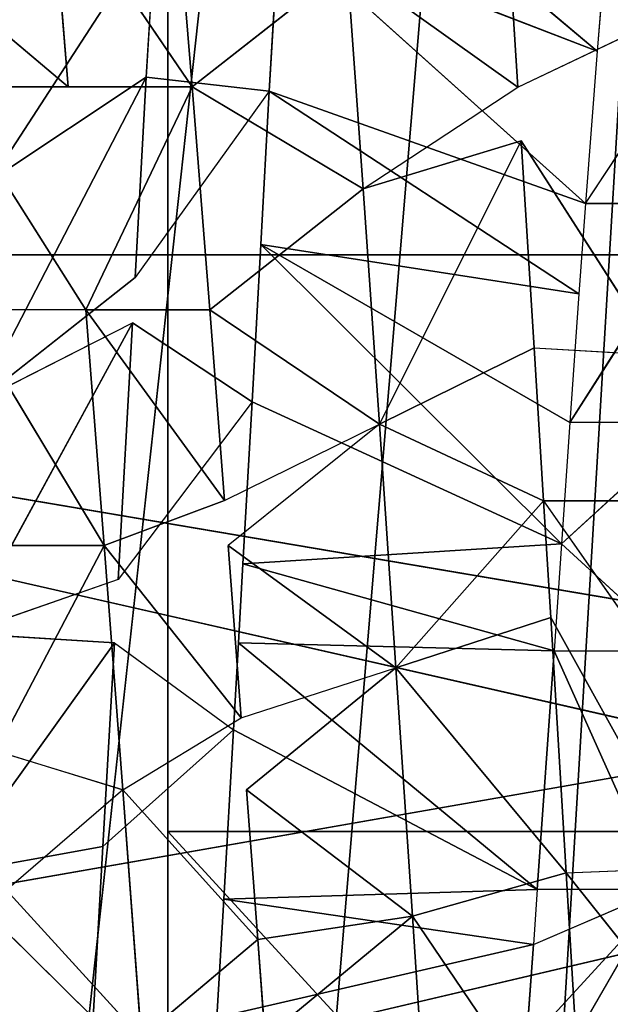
# Model space of a CAD drawing. Extents: x 0 to 40, y 0 to 81.9.
# Tile 601 of 623: x 35.765 to 36.182, y 74.971 to 75.666. Entities that reach past the tile are written whole.
import ezdxf

# ---------------------------------------------------------------- set-up
doc = ezdxf.new("R2010")
doc.units = 0
doc.header["$LTSCALE"] = 25.4
doc.layers.get('0').update_dxf_attribs({"color": 13, "linetype": 'CONTINUOUS'})

# ---------------------------------------------------------------- blocks, each defined once
blk = doc.blocks.new('ICE-TUBE-LED-S-8118_STL')
at = {"color": 0}
for p, q in [((75.40926, -14.44387, 44.26276), (74.98739, -12.64387, 44.26276)), ((75.40926, -14.44387, 44.26276), (74.98739, -12.64387, 44.26276)), ((75.51377, -14.44387, 47.72134), (75.19833, -12.64387, 47.75)), ((75.51377, -14.44387, 47.72134), (75.19833, -12.64387, 47.75)), ((75.40926, -14.44387, 44.26276), (75.81889, -12.64387, 44.36372)), ((75.40926, -14.44387, 44.26276), (75.81889, -12.64387, 44.36372)), ((75.51377, -14.44387, 47.72134), (75.81889, -12.64387, 47.63628)), ((75.51377, -14.44387, 47.72134), (75.81889, -12.64387, 47.63628)), ((75.81889, -14.44387, 44.36372), (75.81889, -12.64387, 44.36372)), ((75.81889, -14.44387, 44.36372), (75.81889, -12.64387, 44.36372)), ((75.81889, -14.44387, 47.63628), (75.81889, -12.64387, 47.63628)), ((75.81889, -14.44387, 47.63628), (75.81889, -12.64387, 47.63628)), ((75.93741, -13.69318, 47.38642), (76.01659, -13.59928, 47.34121)), ((75.77989, -13.70568, 47.45951), (75.93741, -13.60568, 47.38642)), ((75.93741, -13.69318, 47.38642), (75.93741, -13.60568, 47.38642)), ((75.38126, -13.60832, 44.24897), (75.28028, -13.7107, 44.05172)), ((75.38126, -13.60832, 44.24897), (75.28028, -13.7107, 44.05172)), ((75.54482, -13.72593, 44.08103), (75.38126, -13.60832, 44.24897)), ((75.38126, -13.60832, 44.24897), (75.40095, -13.7177, 44.06055)), ((75.38126, -13.60832, 44.24897), (75.40095, -13.7177, 44.06055)), ((75.54482, -13.72593, 44.08103), (75.38126, -13.60832, 44.24897)), ((75.54482, -13.72593, 44.08103), (75.55146, -13.61909, 44.27522)), ((75.58945, -13.72846, 44.08963), (75.55146, -13.61909, 44.27522)), ((75.55146, -13.61909, 44.27522), (75.77079, -13.73862, 44.13592)), ((75.55146, -13.61909, 44.27522), (75.77079, -13.73862, 44.13592)), ((75.61346, -13.71859, 47.51527), (75.77989, -13.61818, 47.45951)), ((75.77989, -13.70568, 47.45951), (75.77989, -13.61818, 47.45951)), ((75.61346, -13.63109, 47.51527), (75.61346, -13.71859, 47.51527)), ((75.71518, -13.62924, 44.31702), (75.77079, -13.73862, 44.13592)), ((75.71518, -13.62924, 44.31702), (75.80289, -13.74039, 44.14608)), ((75.44106, -13.73168, 47.55225), (75.4684, -13.64212, 47.54773)), ((75.61346, -13.71859, 47.51527), (75.4684, -13.64212, 47.54773)), ((75.61346, -13.71859, 47.51527), (75.4684, -13.64212, 47.54773)), ((76.0497, -13.75456, 44.24567), (75.8718, -13.63893, 44.37335)), ((75.8718, -13.63893, 44.37335), (75.94427, -13.7483, 44.19832)), ((75.8718, -13.63893, 44.37335), (75.94427, -13.7483, 44.19832)), ((76.0497, -13.75456, 44.24567), (75.8718, -13.63893, 44.37335)), ((75.26589, -13.7447, 47.56966), (75.3702, -13.64948, 47.56168)), ((75.44106, -13.73168, 47.55225), (75.3702, -13.64948, 47.56168)), ((75.93741, -13.69318, 47.38642), (76.0835, -13.68131, 47.29802)), ((75.93741, -13.78068, 47.38642), (76.0835, -13.68131, 47.29802)), ((75.93741, -13.69318, 47.38642), (76.0835, -13.68131, 47.29802)), ((75.93741, -13.78068, 47.38642), (76.0835, -13.68131, 47.29802)), ((75.93741, -13.78068, 47.38642), (75.93741, -13.69318, 47.38642)), ((75.93741, -13.78068, 47.38642), (75.93741, -13.69318, 47.38642)), ((75.28028, -13.7107, 44.05172), (75.40095, -13.7177, 44.06055)), ((75.77989, -13.70568, 47.45951), (75.61346, -13.71859, 47.51527)), ((75.77989, -13.70568, 47.45951), (75.61346, -13.71859, 47.51527)), ((75.6454, -13.80363, 47.50616), (75.77989, -13.70568, 47.45951)), ((75.6454, -13.80363, 47.50616), (75.77989, -13.70568, 47.45951)), ((75.77989, -13.79318, 47.45951), (75.77989, -13.70568, 47.45951)), ((75.77989, -13.79318, 47.45951), (75.77989, -13.70568, 47.45951)), ((75.48336, -13.80993, 44.07095), (75.40095, -13.7177, 44.06055)), ((75.40095, -13.7177, 44.06055), (75.54482, -13.72593, 44.08103)), ((75.40095, -13.7177, 44.06055), (75.54482, -13.72593, 44.08103)), ((75.44106, -13.73168, 47.55225), (75.61346, -13.71859, 47.51527)), ((75.44106, -13.73168, 47.55225), (75.61346, -13.71859, 47.51527)), ((75.61346, -13.71859, 47.51527), (75.49181, -13.81535, 47.54346)), ((75.6454, -13.80363, 47.50616), (75.61346, -13.71859, 47.51527)), ((75.54482, -13.72593, 44.08103), (75.48336, -13.80993, 44.07095)), ((75.44106, -13.73168, 47.55225), (75.26589, -13.7447, 47.56966)), ((75.44106, -13.73168, 47.55225), (75.26589, -13.7447, 47.56966)), ((75.33523, -13.82708, 47.56514), (75.44106, -13.73168, 47.55225)), ((75.44106, -13.73168, 47.55225), (75.49181, -13.81535, 47.54346)), ((75.71505, -13.82302, 44.11971), (75.58945, -13.72846, 44.08963)), ((75.58945, -13.72846, 44.08963), (75.77079, -13.73862, 44.13592)), ((75.58945, -13.72846, 44.08963), (75.77079, -13.73862, 44.13592)), ((75.71505, -13.82302, 44.11971), (75.77079, -13.73862, 44.13592)), ((75.9343, -13.83523, 44.19422), (75.80289, -13.74039, 44.14608)), ((75.80289, -13.74039, 44.14608), (75.94427, -13.7483, 44.19832)), ((75.80289, -13.74039, 44.14608), (75.94427, -13.7483, 44.19832)), ((75.33523, -13.82708, 47.56514), (75.26589, -13.7447, 47.56966)), ((75.9343, -13.83523, 44.19422), (75.94427, -13.7483, 44.19832)), ((75.94427, -13.7483, 44.19832), (76.0497, -13.75456, 44.24567)), ((74.32204, -13.76354, 46.75198), (75.41142, -13.76354, 47.13487)), ((74.32204, -13.76354, 46.75198), (75.41142, -13.76354, 47.13487)), ((76.0746, -13.76354, 45.24802), (74.98523, -13.76354, 44.86513)), ((76.0746, -13.76354, 45.24802), (74.98523, -13.76354, 44.86513)), ((75.41142, -13.76354, 47.13487), (75.41142, -14.76354, 47.13487)), ((75.41142, -13.76354, 47.13487), (76.2877, -13.76354, 46.38289)), ((75.41142, -13.76354, 47.13487), (75.41142, -14.76354, 47.13487)), ((75.41142, -13.76354, 47.13487), (76.2877, -13.76354, 46.38289)), ((75.93741, -13.78068, 47.38642), (76.06646, -13.77021, 47.30948)), ((75.93741, -13.78068, 47.38642), (76.06646, -13.77021, 47.30948)), ((75.77989, -13.79318, 47.45951), (75.93741, -13.78068, 47.38642)), ((75.77989, -13.79318, 47.45951), (75.93741, -13.78068, 47.38642)), ((75.86551, -13.90147, 47.62924), (75.93741, -13.78068, 47.38642)), ((75.86551, -13.90147, 47.62924), (75.93741, -13.78068, 47.38642)), ((76.02345, -13.89028, 47.55523), (75.93741, -13.78068, 47.38642)), ((76.02345, -13.89028, 47.55523), (75.93741, -13.78068, 47.38642)), ((75.6454, -13.80363, 47.50616), (75.77989, -13.79318, 47.45951)), ((75.6454, -13.80363, 47.50616), (75.77989, -13.79318, 47.45951)), ((75.69931, -13.91301, 47.68777), (75.77989, -13.79318, 47.45951)), ((75.69931, -13.91301, 47.68777), (75.77989, -13.79318, 47.45951)), ((75.86551, -13.90147, 47.62924), (75.77989, -13.79318, 47.45951)), ((75.86551, -13.90147, 47.62924), (75.77989, -13.79318, 47.45951)), ((75.28028, -13.7982, 44.05172), (75.33163, -14.0218, 44.43455)), ((75.28028, -13.7982, 44.05172), (75.33163, -14.0218, 44.43455)), ((75.36378, -13.80305, 44.05703), (75.28028, -13.7982, 44.05172)), ((75.36378, -13.80305, 44.05703), (75.33163, -14.0218, 44.43455)), ((75.36378, -13.80305, 44.05703), (75.33163, -14.0218, 44.43455)), ((75.36378, -13.80305, 44.05703), (75.37051, -14.02459, 44.43835)), ((75.36378, -13.80305, 44.05703), (75.37051, -14.02459, 44.43835)), ((75.48336, -13.80993, 44.07095), (75.36378, -13.80305, 44.05703)), ((75.48336, -13.80993, 44.07095), (75.37051, -14.02459, 44.43835)), ((75.48336, -13.80993, 44.07095), (75.37051, -14.02459, 44.43835)), ((75.54482, -13.81343, 44.08103), (75.48336, -13.80993, 44.07095)), ((75.49181, -13.81535, 47.54346), (75.61346, -13.80609, 47.51527)), ((75.5272, -13.92473, 47.72957), (75.61346, -13.80609, 47.51527)), ((75.5272, -13.92473, 47.72957), (75.61346, -13.80609, 47.51527)), ((75.69931, -13.91301, 47.68777), (75.61346, -13.80609, 47.51527)), ((75.6454, -13.80363, 47.50616), (75.69931, -13.91301, 47.68777)), ((75.37051, -14.02459, 44.43835), (75.54482, -13.81343, 44.08103)), ((75.37051, -14.02459, 44.43835), (75.54482, -13.81343, 44.08103)), ((75.49181, -13.81535, 47.54346), (75.5272, -13.92473, 47.72957)), ((75.53922, -14.03652, 44.46632), (75.54482, -13.81343, 44.08103)), ((75.53922, -14.03652, 44.46632), (75.54482, -13.81343, 44.08103)), ((75.53922, -14.03652, 44.46632), (75.60065, -13.8166, 44.09195)), ((75.53922, -14.03652, 44.46632), (75.60065, -13.8166, 44.09195)), ((75.60065, -13.8166, 44.09195), (75.54482, -13.81343, 44.08103)), ((75.71505, -13.82302, 44.11971), (75.60065, -13.8166, 44.09195)), ((75.61465, -14.04177, 44.48505), (75.60065, -13.8166, 44.09195)), ((75.61465, -14.04177, 44.48505), (75.60065, -13.8166, 44.09195)), ((75.33523, -13.82708, 47.56514), (75.44106, -13.81918, 47.55225)), ((75.44106, -13.81918, 47.55225), (75.35173, -13.93645, 47.75386)), ((75.44106, -13.81918, 47.55225), (75.35173, -13.93645, 47.75386)), ((75.44106, -13.81918, 47.55225), (75.5272, -13.92473, 47.72957)), ((75.71505, -13.82302, 44.11971), (75.61465, -14.04177, 44.48505)), ((75.71505, -13.82302, 44.11971), (75.61465, -14.04177, 44.48505)), ((75.82604, -13.82917, 44.15379), (75.71505, -13.82302, 44.11971)), ((75.26589, -13.8322, 47.56966), (75.33523, -13.82708, 47.56514)), ((75.33523, -13.82708, 47.56514), (75.35173, -13.93645, 47.75386)), ((75.33523, -13.82708, 47.56514), (75.35173, -13.93645, 47.75386)), ((75.82604, -13.82917, 44.15379), (75.61465, -14.04177, 44.48505)), ((75.82604, -13.82917, 44.15379), (75.61465, -14.04177, 44.48505)), ((75.82604, -13.82917, 44.15379), (75.70037, -14.04766, 44.51126)), ((75.82604, -13.82917, 44.15379), (75.70037, -14.04766, 44.51126)), ((75.82604, -13.82917, 44.15379), (75.7913, -14.05398, 44.54508)), ((75.82604, -13.82917, 44.15379), (75.7913, -14.05398, 44.54508)), ((75.9343, -13.83523, 44.19422), (75.82604, -13.82917, 44.15379)), ((75.35173, -13.93645, 47.75386), (75.26589, -13.8322, 47.56966)), ((75.35173, -13.93645, 47.75386), (75.26589, -13.8322, 47.56966)), ((75.9343, -13.83523, 44.19422), (75.7913, -14.05398, 44.54508)), ((75.9343, -13.83523, 44.19422), (75.7913, -14.05398, 44.54508)), ((75.9343, -13.83523, 44.19422), (75.85494, -14.05861, 44.57268)), ((75.9343, -13.83523, 44.19422), (75.85494, -14.05861, 44.57268)), ((76.0497, -13.84206, 44.24567), (75.9343, -13.83523, 44.19422)), ((75.85494, -14.05861, 44.57268), (76.0497, -13.84206, 44.24567)), ((75.85494, -14.05861, 44.57268), (76.0497, -13.84206, 44.24567)), ((76.0497, -13.84206, 44.24567), (75.96254, -14.06689, 44.62728)), ((76.0497, -13.84206, 44.24567), (75.96254, -14.06689, 44.62728)), ((76.14684, -13.84814, 44.29623), (75.96254, -14.06689, 44.62728)), ((76.14684, -13.84814, 44.29623), (75.96254, -14.06689, 44.62728)), ((75.86551, -13.90147, 47.62924), (76.02345, -13.89028, 47.55523)), ((75.86551, -13.90147, 47.62924), (76.02345, -13.89028, 47.55523)), ((76.02345, -13.89028, 47.55523), (75.9373, -14.01084, 47.80455)), ((76.02345, -13.89028, 47.55523), (75.9373, -14.01084, 47.80455)), ((75.69931, -13.91301, 47.68777), (75.86551, -13.90147, 47.62924)), ((75.69931, -13.91301, 47.68777), (75.86551, -13.90147, 47.62924)), ((75.86551, -13.90147, 47.62924), (75.9373, -14.01084, 47.80455)), ((75.86551, -13.90147, 47.62924), (75.89935, -14.01324, 47.81963)), ((75.69931, -13.91301, 47.68777), (75.5272, -13.92473, 47.72957)), ((75.69931, -13.91301, 47.68777), (75.5272, -13.92473, 47.72957)), ((75.64505, -14.02906, 47.89814), (75.69931, -13.91301, 47.68777)), ((75.64505, -14.02906, 47.89814), (75.69931, -13.91301, 47.68777)), ((75.69931, -13.91301, 47.68777), (75.75322, -14.02238, 47.86938)), ((75.69931, -13.91301, 47.68777), (75.75322, -14.02238, 47.86938)), ((75.35173, -13.93645, 47.75386), (75.5272, -13.92473, 47.72957)), ((75.35173, -13.93645, 47.75386), (75.5272, -13.92473, 47.72957)), ((75.5272, -13.92473, 47.72957), (75.38243, -14.04498, 47.94129)), ((75.5272, -13.92473, 47.72957), (75.38243, -14.04498, 47.94129)), ((75.56258, -14.0341, 47.91568), (75.5272, -13.92473, 47.72957)), ((75.64505, -14.02906, 47.89814), (75.5272, -13.92473, 47.72957)), ((75.56258, -14.0341, 47.91568), (75.5272, -13.92473, 47.72957)), ((75.64505, -14.02906, 47.89814), (75.5272, -13.92473, 47.72957)), ((75.17314, -14.05738, 47.94984), (75.35173, -13.93645, 47.75386)), ((75.17314, -14.05738, 47.94984), (75.35173, -13.93645, 47.75386)), ((75.17559, -13.94801, 47.76041), (75.35173, -13.93645, 47.75386)), ((75.17559, -13.94801, 47.76041), (75.35173, -13.93645, 47.75386)), ((75.35173, -13.93645, 47.75386), (75.38243, -14.04498, 47.94129)), ((75.35173, -13.93645, 47.75386), (75.38243, -14.04498, 47.94129)), ((76.11224, -13.99965, 47.72257), (75.9373, -14.01084, 47.80455)), ((76.11224, -13.99965, 47.72257), (75.9373, -14.01084, 47.80455)), ((75.9373, -14.01084, 47.80455), (75.97774, -14.09578, 47.78746)), ((75.33163, -14.0218, 44.43455), (75.19694, -14.01205, 44.42889)), ((75.19694, -14.01205, 44.42889), (75.37051, -14.11209, 44.43835)), ((75.19694, -14.01205, 44.42889), (75.37051, -14.11209, 44.43835)), ((75.33163, -14.0218, 44.43455), (75.19694, -14.01205, 44.42889)), ((75.89935, -14.01324, 47.81963), (75.74792, -14.11021, 47.87095)), ((75.89935, -14.01324, 47.81963), (75.75322, -14.02238, 47.86938)), ((75.89935, -14.01324, 47.81963), (75.75322, -14.02238, 47.86938)), ((75.37051, -14.02459, 44.43835), (75.33163, -14.0218, 44.43455)), ((75.33163, -14.0218, 44.43455), (75.37051, -14.11209, 44.43835)), ((75.53922, -14.03652, 44.46632), (75.37051, -14.02459, 44.43835)), ((75.37051, -14.11209, 44.43835), (75.37051, -14.02459, 44.43835)), ((75.53922, -14.03652, 44.46632), (75.37051, -14.02459, 44.43835)), ((75.75322, -14.02238, 47.86938), (75.64505, -14.02906, 47.89814)), ((75.75322, -14.02238, 47.86938), (75.74792, -14.11021, 47.87095)), ((75.64505, -14.02906, 47.89814), (75.50793, -14.12492, 47.92527)), ((75.64505, -14.02906, 47.89814), (75.56258, -14.0341, 47.91568)), ((75.64505, -14.02906, 47.89814), (75.64503, -14.11656, 47.89814)), ((75.56258, -14.0341, 47.91568), (75.38243, -14.04498, 47.94129)), ((75.56258, -14.0341, 47.91568), (75.38243, -14.04498, 47.94129)), ((75.56258, -14.0341, 47.91568), (75.38586, -14.13227, 47.94096)), ((75.61465, -14.04177, 44.48505), (75.53922, -14.03652, 44.46632)), ((75.53922, -14.03652, 44.46632), (75.53922, -14.12402, 44.46632)), ((75.38243, -14.04498, 47.94129), (75.17314, -14.05738, 47.94984)), ((75.38243, -14.04498, 47.94129), (75.17314, -14.05738, 47.94984)), ((75.38243, -14.04498, 47.94129), (75.2634, -14.13956, 47.94891)), ((75.38243, -14.04498, 47.94129), (75.38586, -14.13227, 47.94096)), ((75.53922, -14.12402, 44.46632), (75.61465, -14.04177, 44.48505)), ((75.70037, -14.04766, 44.51126), (75.61465, -14.04177, 44.48505)), ((75.61465, -14.04177, 44.48505), (75.70037, -14.13516, 44.51126)), ((75.7913, -14.05398, 44.54508), (75.70037, -14.04766, 44.51126)), ((75.70037, -14.13516, 44.51126), (75.70037, -14.04766, 44.51126)), ((75.85494, -14.14611, 44.57268), (75.70037, -14.04766, 44.51126)), ((75.85494, -14.05861, 44.57268), (75.7913, -14.05398, 44.54508)), ((75.96254, -14.06689, 44.62728), (75.85494, -14.05861, 44.57268)), ((75.85494, -14.05861, 44.57268), (75.85494, -14.14611, 44.57268)), ((75.85494, -14.05861, 44.57268), (76.00548, -14.15786, 44.65208)), ((76.00548, -14.07036, 44.65208), (75.96254, -14.06689, 44.62728))]:
    blk.add_line(p, q, dxfattribs=at)
mesh = blk.add_polyface(dxfattribs=at)
corners = [(81.99833, 18.65613, 0), (32.39832, 18.53461, 0), (32.39832, 18.65613, 0), (33.41051, 17.76106, 0), (34.4478, 16.85461, 0), (35.42089, 15.87956, 0), (36.32527, 14.84046, 0), (37.15673, 13.74214, 0), (37.91139, 12.58971, 0), (38.58575, 11.38851, 0), (39.17668, 10.14416, 0), (39.68142, 8.86242, 0), (40.09764, 7.54925, 0), (40.42338, 6.21078, 0), (40.65715, 4.85321, 0), (40.79784, 3.48288, 0), (40.84481, 2.10613, 0), (81.99833, -14.44387, 0), (33.41051, -13.5488, 0), (32.39832, -14.44387, 0), (32.39832, -14.32234, 0), (34.4478, -12.64234, 0), (35.42089, -11.6673, 0), (36.32527, -10.6282, 0), (37.15673, -9.52987, 0), (37.91139, -8.37744, 0), (38.58575, -7.17625, 0), (39.17668, -5.93189, 0), (39.68142, -4.65015, 0), (40.09764, -3.33699, 0), (40.42338, -1.99851, 0), (40.65715, -0.64095, 0), (40.79784, 0.72939, 0)]
mesh.append_faces([[corners[k] for k in face] for face in [(0, 1, 2), (18, 19, 20)]], dxfattribs={"vtx0": -1, "color": 0})
mesh.append_faces([[corners[k] for k in face] for face in [(1, 0, 3), (3, 0, 4), (4, 0, 5), (5, 0, 6), (6, 0, 7), (7, 0, 8), (8, 0, 9), (9, 0, 10), (10, 0, 11), (11, 0, 12), (12, 0, 13), (13, 0, 14), (14, 0, 15), (15, 0, 16), (19, 18, 17)]], dxfattribs={"vtx0": -1, "vtx1": -1, "color": 0})
mesh.append_faces([[corners[k] for k in face] for face in [(16, 0, 17), (17, 18, 21), (17, 21, 22), (17, 22, 23), (17, 23, 24), (17, 24, 25), (17, 25, 26), (17, 26, 27), (17, 27, 28), (17, 28, 29), (17, 29, 30), (17, 30, 31), (17, 31, 32), (17, 32, 16)]], dxfattribs={"vtx0": -1, "vtx2": -1, "color": 0})
mesh = blk.add_polyface(dxfattribs=at)
corners = [(81.99833, -14.44387, 92), (32.39832, -14.32234, 92), (32.39832, -14.44387, 92), (33.41051, -13.5488, 92), (34.4478, -12.64234, 92), (35.42089, -11.6673, 92), (36.32527, -10.6282, 92), (37.15673, -9.52987, 92), (37.91139, -8.37744, 92), (38.58575, -7.17625, 92), (39.17668, -5.93189, 92), (39.68142, -4.65015, 92), (40.09764, -3.33699, 92), (40.42338, -1.99851, 92), (40.65715, -0.64095, 92), (40.79784, 0.72939, 92), (40.84481, 2.10613, 92), (33.41051, 17.76106, 92), (32.39832, 18.65613, 92), (32.39832, 18.53461, 92), (81.99833, 18.65613, 92), (34.4478, 16.85461, 92), (35.42089, 15.87956, 92), (36.32527, 14.84046, 92), (37.15673, 13.74214, 92), (37.91139, 12.58971, 92), (38.58575, 11.38851, 92), (39.17668, 10.14416, 92), (39.68142, 8.86242, 92), (40.09764, 7.54925, 92), (40.42338, 6.21078, 92), (40.65715, 4.85321, 92), (40.79784, 3.48288, 92)]
mesh.append_faces([[corners[k] for k in face] for face in [(0, 1, 2), (17, 18, 19)]], dxfattribs={"vtx0": -1, "color": 0})
mesh.append_faces([[corners[k] for k in face] for face in [(1, 0, 3), (3, 0, 4), (4, 0, 5), (5, 0, 6), (6, 0, 7), (7, 0, 8), (8, 0, 9), (9, 0, 10), (10, 0, 11), (11, 0, 12), (12, 0, 13), (13, 0, 14), (14, 0, 15), (15, 0, 16), (18, 17, 20), (20, 16, 0)]], dxfattribs={"vtx0": -1, "vtx1": -1, "color": 0})
mesh.append_faces([[corners[k] for k in face] for face in [(20, 17, 21), (20, 21, 22), (20, 22, 23), (20, 23, 24), (20, 24, 25), (20, 25, 26), (20, 26, 27), (20, 27, 28), (20, 28, 29), (20, 29, 30), (20, 30, 31), (20, 31, 32), (20, 32, 16)]], dxfattribs={"vtx0": -1, "vtx2": -1, "color": 0})
mesh = blk.add_polyface(dxfattribs=at)
corners = [(75.40926, -14.44387, 44.26276), (74.98739, -12.64387, 44.26276), (74.98739, -14.44387, 44.26276)]
mesh.append_faces([[corners[k] for k in face] for face in [(0, 1, 2)]], dxfattribs={"color": 0})
mesh = blk.add_polyface(dxfattribs=at)
corners = [(75.81889, -12.64387, 44.36372), (74.98739, -12.64387, 44.26276), (75.40926, -14.44387, 44.26276)]
mesh.append_faces([[corners[k] for k in face] for face in [(0, 1, 2)]], dxfattribs={"color": 0})
mesh = blk.add_polyface(dxfattribs=at)
corners = [(75.81889, -12.64387, 47.63628), (75.51377, -14.44387, 47.72134), (75.19833, -12.64387, 47.75)]
mesh.append_faces([[corners[k] for k in face] for face in [(0, 1, 2)]], dxfattribs={"color": 0})
mesh = blk.add_polyface(dxfattribs=at)
corners = [(75.51377, -14.44387, 47.72134), (75.19833, -14.44387, 47.75), (75.19833, -12.64387, 47.75)]
mesh.append_faces([[corners[k] for k in face] for face in [(0, 1, 2)]], dxfattribs={"color": 0})
mesh = blk.add_polyface(dxfattribs=at)
corners = [(75.81889, -12.64387, 44.36372), (75.40926, -14.44387, 44.26276), (75.81889, -14.44387, 44.36372)]
mesh.append_faces([[corners[k] for k in face] for face in [(0, 1, 2)]], dxfattribs={"color": 0})
mesh = blk.add_polyface(dxfattribs=at)
corners = [(75.81889, -14.44387, 47.63628), (75.51377, -14.44387, 47.72134), (75.81889, -12.64387, 47.63628)]
mesh.append_faces([[corners[k] for k in face] for face in [(0, 1, 2)]], dxfattribs={"color": 0})
mesh = blk.add_polyface(dxfattribs=at)
corners = [(76.19244, -14.44387, 44.55978), (75.81889, -12.64387, 44.36372), (75.81889, -14.44387, 44.36372)]
mesh.append_faces([[corners[k] for k in face] for face in [(0, 1, 2)]], dxfattribs={"color": 0})
mesh = blk.add_polyface(dxfattribs=at)
corners = [(76.50822, -12.64387, 44.83953), (75.81889, -12.64387, 44.36372), (76.19244, -14.44387, 44.55978)]
mesh.append_faces([[corners[k] for k in face] for face in [(0, 1, 2)]], dxfattribs={"color": 0})
mesh = blk.add_polyface(dxfattribs=at)
corners = [(76.50822, -12.64387, 47.16047), (76.19244, -14.44387, 47.44022), (75.81889, -12.64387, 47.63628)]
mesh.append_faces([[corners[k] for k in face] for face in [(0, 1, 2)]], dxfattribs={"color": 0})
mesh = blk.add_polyface(dxfattribs=at)
corners = [(76.19244, -14.44387, 47.44022), (75.81889, -14.44387, 47.63628), (75.81889, -12.64387, 47.63628)]
mesh.append_faces([[corners[k] for k in face] for face in [(0, 1, 2)]], dxfattribs={"color": 0})
mesh = blk.add_polyface(dxfattribs=at)
corners = [(75.93615, -13.5398, 44.61291), (76.17338, -13.66002, 44.53411), (76.02512, -13.64918, 44.44566)]
mesh.append_faces([[corners[k] for k in face] for face in [(0, 1, 2)]], dxfattribs={"color": 0})
mesh = blk.add_polyface(dxfattribs=at)
corners = [(76.04137, -13.54835, 44.67423), (76.17338, -13.66002, 44.53411), (75.93615, -13.5398, 44.61291)]
mesh.append_faces([[corners[k] for k in face] for face in [(0, 1, 2)]], dxfattribs={"color": 0})
mesh = blk.add_polyface(dxfattribs=at)
corners = [(75.38126, -13.60832, 44.24897), (75.28028, -13.7107, 44.05172), (75.20682, -13.59708, 44.23946)]
mesh.append_faces([[corners[k] for k in face] for face in [(0, 1, 2)]], dxfattribs={"color": 0})
mesh = blk.add_polyface(dxfattribs=at)
corners = [(76.0835, -13.68131, 47.29802), (76.01659, -13.59928, 47.34121), (75.93741, -13.69318, 47.38642)]
mesh.append_faces([[corners[k] for k in face] for face in [(0, 1, 2)]], dxfattribs={"color": 0})
mesh = blk.add_polyface(dxfattribs=at)
corners = [(75.93741, -13.78068, 47.38642), (75.77989, -13.70568, 47.45951), (75.77989, -13.79318, 47.45951), (75.93741, -13.60568, 47.38642), (75.93741, -13.69318, 47.38642)]
mesh.append_faces([[corners[k] for k in face] for face in [(0, 1, 2), (3, 0, 4)]], dxfattribs={"vtx0": -1, "color": 0})
mesh.append_faces([[corners[k] for k in face] for face in [(1, 0, 3)]], dxfattribs={"vtx0": -1, "vtx1": -1, "color": 0})
mesh = blk.add_polyface(dxfattribs=at)
corners = [(75.38126, -13.60832, 44.24897), (75.40095, -13.7177, 44.06055), (75.28028, -13.7107, 44.05172)]
mesh.append_faces([[corners[k] for k in face] for face in [(0, 1, 2)]], dxfattribs={"color": 0})
mesh = blk.add_polyface(dxfattribs=at)
corners = [(75.55146, -13.61909, 44.27522), (75.54482, -13.72593, 44.08103), (75.38126, -13.60832, 44.24897)]
mesh.append_faces([[corners[k] for k in face] for face in [(0, 1, 2)]], dxfattribs={"color": 0})
mesh = blk.add_polyface(dxfattribs=at)
corners = [(75.38126, -13.60832, 44.24897), (75.54482, -13.72593, 44.08103), (75.40095, -13.7177, 44.06055)]
mesh.append_faces([[corners[k] for k in face] for face in [(0, 1, 2)]], dxfattribs={"color": 0})
mesh = blk.add_polyface(dxfattribs=at)
corners = [(75.55146, -13.61909, 44.27522), (75.77079, -13.73862, 44.13592), (75.58945, -13.72846, 44.08963)]
mesh.append_faces([[corners[k] for k in face] for face in [(0, 1, 2)]], dxfattribs={"color": 0})
mesh = blk.add_polyface(dxfattribs=at)
corners = [(75.71518, -13.62924, 44.31702), (75.77079, -13.73862, 44.13592), (75.55146, -13.61909, 44.27522)]
mesh.append_faces([[corners[k] for k in face] for face in [(0, 1, 2)]], dxfattribs={"color": 0})
mesh = blk.add_polyface(dxfattribs=at)
corners = [(75.77989, -13.61818, 47.45951), (75.61346, -13.71859, 47.51527), (75.77989, -13.70568, 47.45951)]
mesh.append_faces([[corners[k] for k in face] for face in [(0, 1, 2)]], dxfattribs={"color": 0})
mesh = blk.add_polyface(dxfattribs=at)
corners = [(75.61346, -13.63109, 47.51527), (75.4684, -13.64212, 47.54773), (75.61346, -13.71859, 47.51527)]
mesh.append_faces([[corners[k] for k in face] for face in [(0, 1, 2)]], dxfattribs={"color": 0})
mesh = blk.add_polyface(dxfattribs=at)
corners = [(75.71518, -13.62924, 44.31702), (75.94427, -13.7483, 44.19832), (75.80289, -13.74039, 44.14608), (75.8718, -13.63893, 44.37335)]
mesh.append_faces([[corners[k] for k in face] for face in [(0, 1, 2), (1, 0, 3)]], dxfattribs={"vtx0": -1, "color": 0})
mesh = blk.add_polyface(dxfattribs=at)
corners = [(75.61346, -13.71859, 47.51527), (75.4684, -13.64212, 47.54773), (75.44106, -13.73168, 47.55225)]
mesh.append_faces([[corners[k] for k in face] for face in [(0, 1, 2)]], dxfattribs={"color": 0})
mesh = blk.add_polyface(dxfattribs=at)
corners = [(76.02512, -13.64918, 44.44566), (76.0497, -13.75456, 44.24567), (75.8718, -13.63893, 44.37335)]
mesh.append_faces([[corners[k] for k in face] for face in [(0, 1, 2)]], dxfattribs={"color": 0})
mesh = blk.add_polyface(dxfattribs=at)
corners = [(75.8718, -13.63893, 44.37335), (76.0497, -13.75456, 44.24567), (75.94427, -13.7483, 44.19832)]
mesh.append_faces([[corners[k] for k in face] for face in [(0, 1, 2)]], dxfattribs={"color": 0})
mesh = blk.add_polyface(dxfattribs=at)
corners = [(75.44106, -13.73168, 47.55225), (75.3702, -13.64948, 47.56168), (75.26589, -13.7447, 47.56966)]
mesh.append_faces([[corners[k] for k in face] for face in [(0, 1, 2)]], dxfattribs={"color": 0})
mesh = blk.add_polyface(dxfattribs=at)
corners = [(76.0835, -13.68131, 47.29802), (75.93741, -13.69318, 47.38642), (75.93741, -13.78068, 47.38642)]
mesh.append_faces([[corners[k] for k in face] for face in [(0, 1, 2)]], dxfattribs={"color": 0})
mesh = blk.add_polyface(dxfattribs=at)
corners = [(76.0835, -13.68131, 47.29802), (75.93741, -13.78068, 47.38642), (76.06646, -13.77021, 47.30948)]
mesh.append_faces([[corners[k] for k in face] for face in [(0, 1, 2)]], dxfattribs={"color": 0})
mesh = blk.add_polyface(dxfattribs=at)
corners = [(75.77989, -13.70568, 47.45951), (75.61346, -13.71859, 47.51527), (75.6454, -13.80363, 47.50616)]
mesh.append_faces([[corners[k] for k in face] for face in [(0, 1, 2)]], dxfattribs={"color": 0})
mesh = blk.add_polyface(dxfattribs=at)
corners = [(75.77989, -13.70568, 47.45951), (75.6454, -13.80363, 47.50616), (75.77989, -13.79318, 47.45951)]
mesh.append_faces([[corners[k] for k in face] for face in [(0, 1, 2)]], dxfattribs={"color": 0})
mesh = blk.add_polyface(dxfattribs=at)
corners = [(75.54482, -13.72593, 44.08103), (75.48336, -13.80993, 44.07095), (75.40095, -13.7177, 44.06055)]
mesh.append_faces([[corners[k] for k in face] for face in [(0, 1, 2)]], dxfattribs={"color": 0})
mesh = blk.add_polyface(dxfattribs=at)
corners = [(75.61346, -13.71859, 47.51527), (75.44106, -13.73168, 47.55225), (75.49181, -13.81535, 47.54346)]
mesh.append_faces([[corners[k] for k in face] for face in [(0, 1, 2)]], dxfattribs={"color": 0})
mesh = blk.add_polyface(dxfattribs=at)
corners = [(75.44106, -13.73168, 47.55225), (75.26589, -13.7447, 47.56966), (75.33523, -13.82708, 47.56514)]
mesh.append_faces([[corners[k] for k in face] for face in [(0, 1, 2)]], dxfattribs={"color": 0})
mesh = blk.add_polyface(dxfattribs=at)
corners = [(75.77079, -13.73862, 44.13592), (75.71505, -13.82302, 44.11971), (75.58945, -13.72846, 44.08963)]
mesh.append_faces([[corners[k] for k in face] for face in [(0, 1, 2)]], dxfattribs={"color": 0})
mesh = blk.add_polyface(dxfattribs=at)
corners = [(75.94427, -13.7483, 44.19832), (75.9343, -13.83523, 44.19422), (75.80289, -13.74039, 44.14608)]
mesh.append_faces([[corners[k] for k in face] for face in [(0, 1, 2)]], dxfattribs={"color": 0})
mesh = blk.add_polyface(dxfattribs=at)
corners = [(76.0746, -13.76354, 45.24802), (74.10896, -13.76354, 45.61711), (74.98523, -13.76354, 44.86513), (76.2877, -13.76354, 46.38289), (74.32204, -13.76354, 46.75198), (75.41142, -13.76354, 47.13487)]
mesh.append_faces([[corners[k] for k in face] for face in [(0, 1, 2), (4, 3, 5)]], dxfattribs={"vtx0": -1, "color": 0})
mesh.append_faces([[corners[k] for k in face] for face in [(1, 3, 4)]], dxfattribs={"vtx0": -1, "vtx1": -1, "color": 0})
mesh.append_faces([[corners[k] for k in face] for face in [(1, 0, 3)]], dxfattribs={"vtx0": -1, "vtx2": -1, "color": 0})
mesh = blk.add_polyface(dxfattribs=at)
corners = [(75.41142, -13.76354, 47.13487), (74.32204, -14.76354, 46.75198), (74.32204, -13.76354, 46.75198), (75.41142, -14.76354, 47.13487)]
mesh.append_faces([[corners[k] for k in face] for face in [(0, 1, 2), (1, 0, 3)]], dxfattribs={"vtx0": -1, "color": 0})
mesh = blk.add_polyface(dxfattribs=at)
corners = [(76.0746, -14.76354, 45.24802), (74.98523, -13.76354, 44.86513), (74.98523, -14.76354, 44.86513), (76.0746, -13.76354, 45.24802)]
mesh.append_faces([[corners[k] for k in face] for face in [(0, 1, 2), (1, 0, 3)]], dxfattribs={"vtx0": -1, "color": 0})
mesh = blk.add_polyface(dxfattribs=at)
corners = [(76.2877, -13.76354, 46.38289), (75.41142, -14.76354, 47.13487), (75.41142, -13.76354, 47.13487), (76.2877, -14.76354, 46.38289)]
mesh.append_faces([[corners[k] for k in face] for face in [(0, 1, 2), (1, 0, 3)]], dxfattribs={"vtx0": -1, "color": 0})
mesh = blk.add_polyface(dxfattribs=at)
corners = [(76.02345, -13.89028, 47.55523), (76.06646, -13.77021, 47.30948), (75.93741, -13.78068, 47.38642)]
mesh.append_faces([[corners[k] for k in face] for face in [(0, 1, 2)]], dxfattribs={"color": 0})
mesh = blk.add_polyface(dxfattribs=at)
corners = [(75.86551, -13.90147, 47.62924), (75.93741, -13.78068, 47.38642), (75.77989, -13.79318, 47.45951)]
mesh.append_faces([[corners[k] for k in face] for face in [(0, 1, 2)]], dxfattribs={"color": 0})
mesh = blk.add_polyface(dxfattribs=at)
corners = [(75.86551, -13.90147, 47.62924), (76.02345, -13.89028, 47.55523), (75.93741, -13.78068, 47.38642)]
mesh.append_faces([[corners[k] for k in face] for face in [(0, 1, 2)]], dxfattribs={"color": 0})
mesh = blk.add_polyface(dxfattribs=at)
corners = [(75.69931, -13.91301, 47.68777), (75.77989, -13.79318, 47.45951), (75.6454, -13.80363, 47.50616)]
mesh.append_faces([[corners[k] for k in face] for face in [(0, 1, 2)]], dxfattribs={"color": 0})
mesh = blk.add_polyface(dxfattribs=at)
corners = [(75.69931, -13.91301, 47.68777), (75.86551, -13.90147, 47.62924), (75.77989, -13.79318, 47.45951)]
mesh.append_faces([[corners[k] for k in face] for face in [(0, 1, 2)]], dxfattribs={"color": 0})
mesh = blk.add_polyface(dxfattribs=at)
corners = [(75.33163, -14.0218, 44.43455), (75.19694, -14.01205, 44.42889), (75.28028, -13.7982, 44.05172)]
mesh.append_faces([[corners[k] for k in face] for face in [(0, 1, 2)]], dxfattribs={"color": 0})
mesh = blk.add_polyface(dxfattribs=at)
corners = [(75.33163, -14.0218, 44.43455), (75.28028, -13.7982, 44.05172), (75.36378, -13.80305, 44.05703)]
mesh.append_faces([[corners[k] for k in face] for face in [(0, 1, 2)]], dxfattribs={"color": 0})
mesh = blk.add_polyface(dxfattribs=at)
corners = [(75.37051, -14.02459, 44.43835), (75.33163, -14.0218, 44.43455), (75.36378, -13.80305, 44.05703)]
mesh.append_faces([[corners[k] for k in face] for face in [(0, 1, 2)]], dxfattribs={"color": 0})
mesh = blk.add_polyface(dxfattribs=at)
corners = [(75.37051, -14.02459, 44.43835), (75.36378, -13.80305, 44.05703), (75.48336, -13.80993, 44.07095)]
mesh.append_faces([[corners[k] for k in face] for face in [(0, 1, 2)]], dxfattribs={"color": 0})
mesh = blk.add_polyface(dxfattribs=at)
corners = [(75.37051, -14.02459, 44.43835), (75.48336, -13.80993, 44.07095), (75.54482, -13.81343, 44.08103)]
mesh.append_faces([[corners[k] for k in face] for face in [(0, 1, 2)]], dxfattribs={"color": 0})
mesh = blk.add_polyface(dxfattribs=at)
corners = [(75.5272, -13.92473, 47.72957), (75.61346, -13.80609, 47.51527), (75.49181, -13.81535, 47.54346)]
mesh.append_faces([[corners[k] for k in face] for face in [(0, 1, 2)]], dxfattribs={"color": 0})
mesh = blk.add_polyface(dxfattribs=at)
corners = [(75.5272, -13.92473, 47.72957), (75.69931, -13.91301, 47.68777), (75.61346, -13.80609, 47.51527)]
mesh.append_faces([[corners[k] for k in face] for face in [(0, 1, 2)]], dxfattribs={"color": 0})
mesh = blk.add_polyface(dxfattribs=at)
corners = [(75.53922, -14.03652, 44.46632), (75.37051, -14.02459, 44.43835), (75.54482, -13.81343, 44.08103)]
mesh.append_faces([[corners[k] for k in face] for face in [(0, 1, 2)]], dxfattribs={"color": 0})
mesh = blk.add_polyface(dxfattribs=at)
corners = [(75.53922, -14.03652, 44.46632), (75.54482, -13.81343, 44.08103), (75.60065, -13.8166, 44.09195)]
mesh.append_faces([[corners[k] for k in face] for face in [(0, 1, 2)]], dxfattribs={"color": 0})
mesh = blk.add_polyface(dxfattribs=at)
corners = [(75.61465, -14.04177, 44.48505), (75.53922, -14.03652, 44.46632), (75.60065, -13.8166, 44.09195)]
mesh.append_faces([[corners[k] for k in face] for face in [(0, 1, 2)]], dxfattribs={"color": 0})
mesh = blk.add_polyface(dxfattribs=at)
corners = [(75.61465, -14.04177, 44.48505), (75.60065, -13.8166, 44.09195), (75.71505, -13.82302, 44.11971)]
mesh.append_faces([[corners[k] for k in face] for face in [(0, 1, 2)]], dxfattribs={"color": 0})
mesh = blk.add_polyface(dxfattribs=at)
corners = [(75.35173, -13.93645, 47.75386), (75.44106, -13.81918, 47.55225), (75.33523, -13.82708, 47.56514)]
mesh.append_faces([[corners[k] for k in face] for face in [(0, 1, 2)]], dxfattribs={"color": 0})
mesh = blk.add_polyface(dxfattribs=at)
corners = [(75.35173, -13.93645, 47.75386), (75.5272, -13.92473, 47.72957), (75.44106, -13.81918, 47.55225)]
mesh.append_faces([[corners[k] for k in face] for face in [(0, 1, 2)]], dxfattribs={"color": 0})
mesh = blk.add_polyface(dxfattribs=at)
corners = [(75.61465, -14.04177, 44.48505), (75.71505, -13.82302, 44.11971), (75.82604, -13.82917, 44.15379)]
mesh.append_faces([[corners[k] for k in face] for face in [(0, 1, 2)]], dxfattribs={"color": 0})
mesh = blk.add_polyface(dxfattribs=at)
corners = [(75.35173, -13.93645, 47.75386), (75.33523, -13.82708, 47.56514), (75.26589, -13.8322, 47.56966)]
mesh.append_faces([[corners[k] for k in face] for face in [(0, 1, 2)]], dxfattribs={"color": 0})
mesh = blk.add_polyface(dxfattribs=at)
corners = [(75.70037, -14.04766, 44.51126), (75.61465, -14.04177, 44.48505), (75.82604, -13.82917, 44.15379)]
mesh.append_faces([[corners[k] for k in face] for face in [(0, 1, 2)]], dxfattribs={"color": 0})
mesh = blk.add_polyface(dxfattribs=at)
corners = [(75.7913, -14.05398, 44.54508), (75.70037, -14.04766, 44.51126), (75.82604, -13.82917, 44.15379)]
mesh.append_faces([[corners[k] for k in face] for face in [(0, 1, 2)]], dxfattribs={"color": 0})
mesh = blk.add_polyface(dxfattribs=at)
corners = [(75.7913, -14.05398, 44.54508), (75.82604, -13.82917, 44.15379), (75.9343, -13.83523, 44.19422)]
mesh.append_faces([[corners[k] for k in face] for face in [(0, 1, 2)]], dxfattribs={"color": 0})
mesh = blk.add_polyface(dxfattribs=at)
corners = [(75.17559, -13.94801, 47.76041), (75.35173, -13.93645, 47.75386), (75.26589, -13.8322, 47.56966)]
mesh.append_faces([[corners[k] for k in face] for face in [(0, 1, 2)]], dxfattribs={"color": 0})
mesh = blk.add_polyface(dxfattribs=at)
corners = [(75.85494, -14.05861, 44.57268), (75.7913, -14.05398, 44.54508), (75.9343, -13.83523, 44.19422)]
mesh.append_faces([[corners[k] for k in face] for face in [(0, 1, 2)]], dxfattribs={"color": 0})
mesh = blk.add_polyface(dxfattribs=at)
corners = [(75.85494, -14.05861, 44.57268), (75.9343, -13.83523, 44.19422), (76.0497, -13.84206, 44.24567)]
mesh.append_faces([[corners[k] for k in face] for face in [(0, 1, 2)]], dxfattribs={"color": 0})
mesh = blk.add_polyface(dxfattribs=at)
corners = [(75.96254, -14.06689, 44.62728), (75.85494, -14.05861, 44.57268), (76.0497, -13.84206, 44.24567)]
mesh.append_faces([[corners[k] for k in face] for face in [(0, 1, 2)]], dxfattribs={"color": 0})
mesh = blk.add_polyface(dxfattribs=at)
corners = [(75.96254, -14.06689, 44.62728), (76.0497, -13.84206, 44.24567), (76.14684, -13.84814, 44.29623)]
mesh.append_faces([[corners[k] for k in face] for face in [(0, 1, 2)]], dxfattribs={"color": 0})
mesh = blk.add_polyface(dxfattribs=at)
corners = [(76.00548, -14.07036, 44.65208), (75.96254, -14.06689, 44.62728), (76.14684, -13.84814, 44.29623)]
mesh.append_faces([[corners[k] for k in face] for face in [(0, 1, 2)]], dxfattribs={"color": 0})
mesh = blk.add_polyface(dxfattribs=at)
corners = [(75.9373, -14.01084, 47.80455), (76.02345, -13.89028, 47.55523), (75.86551, -13.90147, 47.62924)]
mesh.append_faces([[corners[k] for k in face] for face in [(0, 1, 2)]], dxfattribs={"color": 0})
mesh = blk.add_polyface(dxfattribs=at)
corners = [(75.9373, -14.01084, 47.80455), (76.11224, -13.99965, 47.72257), (76.02345, -13.89028, 47.55523)]
mesh.append_faces([[corners[k] for k in face] for face in [(0, 1, 2)]], dxfattribs={"color": 0})
mesh = blk.add_polyface(dxfattribs=at)
corners = [(75.69931, -13.91301, 47.68777), (75.89935, -14.01324, 47.81963), (75.86551, -13.90147, 47.62924), (75.75322, -14.02238, 47.86938)]
mesh.append_faces([[corners[k] for k in face] for face in [(0, 1, 2), (1, 0, 3)]], dxfattribs={"vtx0": -1, "color": 0})
mesh = blk.add_polyface(dxfattribs=at)
corners = [(75.64505, -14.02906, 47.89814), (75.69931, -13.91301, 47.68777), (75.5272, -13.92473, 47.72957)]
mesh.append_faces([[corners[k] for k in face] for face in [(0, 1, 2)]], dxfattribs={"color": 0})
mesh = blk.add_polyface(dxfattribs=at)
corners = [(75.64505, -14.02906, 47.89814), (75.75322, -14.02238, 47.86938), (75.69931, -13.91301, 47.68777)]
mesh.append_faces([[corners[k] for k in face] for face in [(0, 1, 2)]], dxfattribs={"color": 0})
mesh = blk.add_polyface(dxfattribs=at)
corners = [(75.38243, -14.04498, 47.94129), (75.5272, -13.92473, 47.72957), (75.35173, -13.93645, 47.75386)]
mesh.append_faces([[corners[k] for k in face] for face in [(0, 1, 2)]], dxfattribs={"color": 0})
mesh = blk.add_polyface(dxfattribs=at)
corners = [(75.38243, -14.04498, 47.94129), (75.56258, -14.0341, 47.91568), (75.5272, -13.92473, 47.72957)]
mesh.append_faces([[corners[k] for k in face] for face in [(0, 1, 2)]], dxfattribs={"color": 0})
mesh = blk.add_polyface(dxfattribs=at)
corners = [(75.56258, -14.0341, 47.91568), (75.64505, -14.02906, 47.89814), (75.5272, -13.92473, 47.72957)]
mesh.append_faces([[corners[k] for k in face] for face in [(0, 1, 2)]], dxfattribs={"color": 0})
mesh = blk.add_polyface(dxfattribs=at)
corners = [(75.17314, -14.05738, 47.94984), (75.35173, -13.93645, 47.75386), (75.17559, -13.94801, 47.76041)]
mesh.append_faces([[corners[k] for k in face] for face in [(0, 1, 2)]], dxfattribs={"color": 0})
mesh = blk.add_polyface(dxfattribs=at)
corners = [(75.17314, -14.05738, 47.94984), (75.38243, -14.04498, 47.94129), (75.35173, -13.93645, 47.75386)]
mesh.append_faces([[corners[k] for k in face] for face in [(0, 1, 2)]], dxfattribs={"color": 0})
mesh = blk.add_polyface(dxfattribs=at)
corners = [(76.11224, -13.99965, 47.72257), (75.9373, -14.01084, 47.80455), (75.97774, -14.09578, 47.78746)]
mesh.append_faces([[corners[k] for k in face] for face in [(0, 1, 2)]], dxfattribs={"color": 0})
mesh = blk.add_polyface(dxfattribs=at)
corners = [(75.37051, -14.11209, 44.43835), (75.19694, -14.09955, 44.42889), (75.19694, -14.01205, 44.42889)]
mesh.append_faces([[corners[k] for k in face] for face in [(0, 1, 2)]], dxfattribs={"color": 0})
mesh = blk.add_polyface(dxfattribs=at)
corners = [(75.37051, -14.11209, 44.43835), (75.19694, -14.01205, 44.42889), (75.33163, -14.0218, 44.43455)]
mesh.append_faces([[corners[k] for k in face] for face in [(0, 1, 2)]], dxfattribs={"color": 0})
mesh = blk.add_polyface(dxfattribs=at)
corners = [(75.89935, -14.01324, 47.81963), (75.75322, -14.02238, 47.86938), (75.74792, -14.11021, 47.87095)]
mesh.append_faces([[corners[k] for k in face] for face in [(0, 1, 2)]], dxfattribs={"color": 0})
mesh = blk.add_polyface(dxfattribs=at)
corners = [(75.53922, -14.03652, 44.46632), (75.37051, -14.11209, 44.43835), (75.37051, -14.02459, 44.43835), (75.53922, -14.12402, 44.46632)]
mesh.append_faces([[corners[k] for k in face] for face in [(0, 1, 2), (1, 0, 3)]], dxfattribs={"vtx0": -1, "color": 0})
mesh = blk.add_polyface(dxfattribs=at)
corners = [(75.64505, -14.02906, 47.89814), (75.50793, -14.12492, 47.92527), (75.64503, -14.11656, 47.89814)]
mesh.append_faces([[corners[k] for k in face] for face in [(0, 1, 2)]], dxfattribs={"color": 0})
mesh = blk.add_polyface(dxfattribs=at)
corners = [(75.56258, -14.0341, 47.91568), (75.38243, -14.04498, 47.94129), (75.38586, -14.13227, 47.94096)]
mesh.append_faces([[corners[k] for k in face] for face in [(0, 1, 2)]], dxfattribs={"color": 0})
mesh = blk.add_polyface(dxfattribs=at)
corners = [(75.38243, -14.04498, 47.94129), (75.17314, -14.05738, 47.94984), (75.2634, -14.13956, 47.94891)]
mesh.append_faces([[corners[k] for k in face] for face in [(0, 1, 2)]], dxfattribs={"color": 0})
mesh = blk.add_polyface(dxfattribs=at)
corners = [(75.70037, -14.13516, 44.51126), (75.53922, -14.12402, 44.46632), (75.61465, -14.04177, 44.48505)]
mesh.append_faces([[corners[k] for k in face] for face in [(0, 1, 2)]], dxfattribs={"color": 0})
mesh = blk.add_polyface(dxfattribs=at)
corners = [(75.85494, -14.14611, 44.57268), (75.70037, -14.13516, 44.51126), (75.70037, -14.04766, 44.51126)]
mesh.append_faces([[corners[k] for k in face] for face in [(0, 1, 2)]], dxfattribs={"color": 0})
mesh = blk.add_polyface(dxfattribs=at)
corners = [(76.00548, -14.15786, 44.65208), (75.85494, -14.14611, 44.57268), (75.85494, -14.05861, 44.57268)]
mesh.append_faces([[corners[k] for k in face] for face in [(0, 1, 2)]], dxfattribs={"color": 0})

msp = doc.modelspace()

# ---------------------------------------------------------------- block references
at = {"color": 8, "rotation": 90.00000000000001}
msp.add_blockref('ICE-TUBE-LED-S-8118_STL', (22.10613, -0.3188, 254.70001), dxfattribs=at)

doc.saveas('drawing.dxf')
